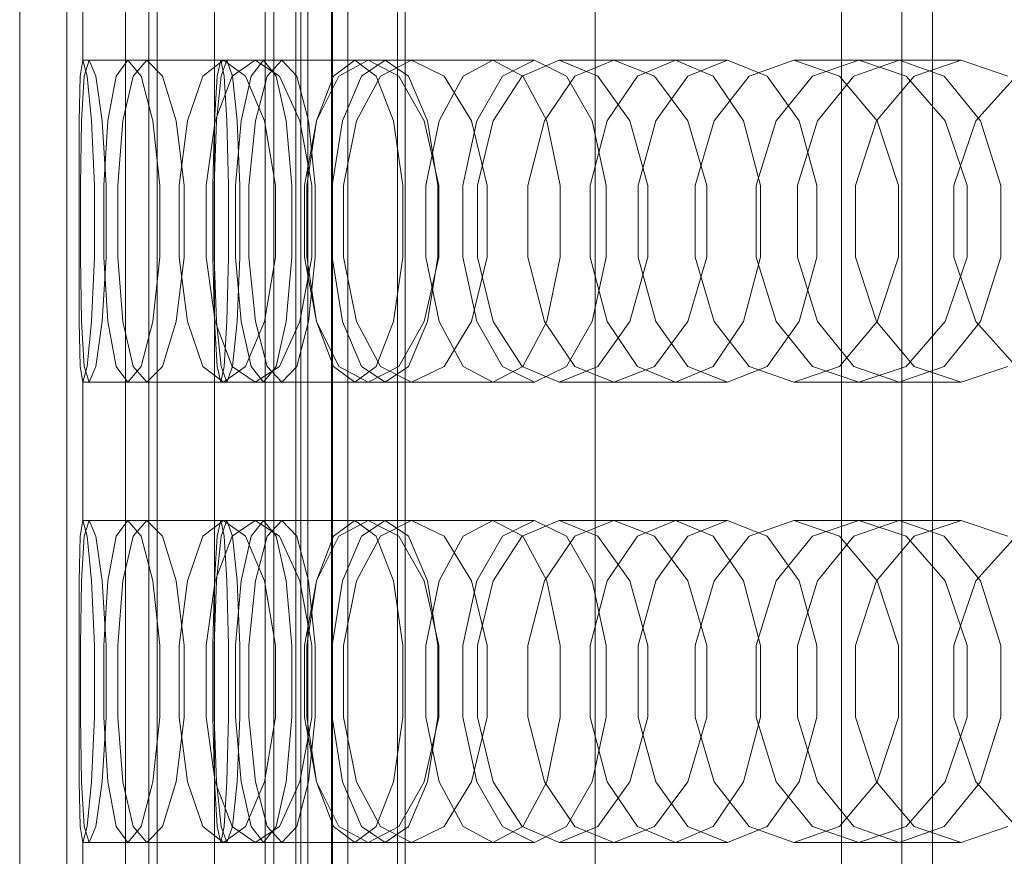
# Model space of a CAD drawing. Header units: millimetres. Extents: x -4395 to 65662, y -65530 to 6847.
# Tile 707 of 1034: x 24850 to 24978, y -18093 to -17984. Entities that reach past the tile are written whole.
import ezdxf

# ---------------------------------------------------------------- set-up
doc = ezdxf.new("R2010")
doc.units = ezdxf.units.MM
for name, color, linetype, lineweight in [('superior_briquetadora', 7, 'Continuous', 0), ('superior_C02', 7, 'Continuous', 0), ('superior_C02-briq', 7, 'Continuous', 0), ('superior_C05', 7, 'Continuous', 0)]:
    doc.layers.add(name, color=color, linetype=linetype, lineweight=lineweight)

msp = doc.modelspace()

# ---------------------------------------------------------------- linework, layer by layer
at = {"layer": 'superior_briquetadora'}
for p, q in [((24850.067, -17800), (24850.067, -18160)), ((24856.196, -17800), (24856.196, -18160)), ((24863.856, -17800), (24863.856, -18160)), ((24866.92, -17800), (24866.92, -18160)), ((24882.067, -17800), (24882.067, -18160)), ((24883.199, -17800), (24883.199, -18160)), ((24886.067, -18160), (24886.067, -17800)), ((24886.712, -17800), (24886.712, -18160)), ((24887.645, -17800), (24887.645, -18160)), ((24890.709, -18160), (24890.709, -17800)), ((24890.859, -18160), (24890.859, -17800)), ((24892.841, -18160), (24892.841, -17800)), ((24957.171, -18160), (24957.171, -17800)), ((24965.067, -17800), (24965.067, -18160)), ((24969.067, -18160), (24969.067, -17800)), ((24858.29, -17971), (24858.29, -17989)), ((24857.949, -17991.08), (24858.29, -17989)), ((24876.268, -17989), (24858.29, -17989)), ((24858.29, -17989), (24858.843, -17991.08)), ((24859.129, -17989), (24858.49, -17991.08)), ((24877.069, -17989), (24859.129, -17989)), ((24859.98, -17991.08), (24859.129, -17989)), ((24862.627, -17991.08), (24864.154, -17989)), ((24881.863, -17989), (24864.154, -17989)), ((24864.154, -17989), (24865.889, -17991.08)), ((24866.658, -17989), (24864.838, -17991.08)), ((24884.252, -17989), (24866.658, -17989)), ((24868.685, -17991.08), (24866.658, -17989)), ((24873.934, -17991.08), (24876.621, -17989)), ((24876.268, -17989), (24875.821, -17991.08)), ((24876.715, -17991.08), (24876.268, -17989)), ((24876.325, -17991.08), (24877.069, -17989)), ((24893.758, -17989), (24876.621, -17989)), ((24876.621, -17989), (24879.509, -17991.08)), ((24877.069, -17989), (24877.814, -17991.08)), ((24880.747, -17989), (24877.777, -17991.08)), ((24881.863, -17989), (24880.232, -17991.08)), ((24897.695, -17989), (24880.747, -17989)), ((24883.916, -17991.08), (24880.747, -17989)), ((24883.494, -17991.08), (24881.863, -17989)), ((24882.329, -17991.08), (24884.252, -17989)), ((24884.252, -17989), (24886.176, -17991.08)), ((24893.758, -17989), (24890.971, -17991.08)), ((24891.677, -17991.08), (24895.478, -17989)), ((24896.545, -17991.08), (24893.758, -17989)), ((24894.625, -17991.08), (24897.695, -17989)), ((24911.749, -17989), (24895.478, -17989)), ((24895.478, -17989), (24899.469, -17991.08)), ((24901.155, -17989), (24897.085, -17991.08)), ((24897.695, -17989), (24900.764, -17991.08)), ((24917.166, -17989), (24901.155, -17989)), ((24905.412, -17991.08), (24901.155, -17989)), ((24911.749, -17989), (24907.854, -17991.08)), ((24915.645, -17991.08), (24911.749, -17989)), ((24913.003, -17991.08), (24917.166, -17989)), ((24915.553, -17991.08), (24920.402, -17989)), ((24917.166, -17989), (24921.329, -17991.08)), ((24935.53, -17989), (24920.402, -17989)), ((24920.402, -17989), (24925.429, -17991.08)), ((24927.533, -17989), (24922.434, -17991.08)), ((24942.334, -17989), (24927.533, -17989)), ((24932.806, -17991.08), (24927.533, -17989)), ((24935.53, -17989), (24930.592, -17991.08)), ((24940.467, -17991.08), (24935.53, -17989)), ((24937.148, -17991.08), (24942.334, -17989)), ((24942.334, -17989), (24947.519, -17991.08)), ((24945.152, -17991.08), (24950.966, -17989)), ((24964.692, -17989), (24950.966, -17989)), ((24950.966, -17989), (24956.942, -17991.08)), ((24959.429, -17989), (24953.388, -17991.08)), ((24964.692, -17989), (24958.797, -17991.08)), ((24972.767, -17989), (24959.429, -17989)), ((24965.627, -17991.08), (24959.429, -17989)), ((24970.586, -17991.08), (24964.692, -17989)), ((24966.648, -17991.08), (24972.767, -17989)), ((24972.767, -17989), (24978.885, -17991.08)), ((24857.828, -17996.906), (24857.949, -17991.08)), ((24858.49, -17991.08), (24858.13, -17996.906)), ((24858.843, -17991.08), (24859.439, -17996.906)), ((24860.814, -17996.906), (24859.98, -17991.08)), ((24861.553, -17996.906), (24862.627, -17991.08)), ((24864.838, -17991.08), (24863.528, -17996.906)), ((24865.889, -17991.08), (24867.431, -17996.906)), ((24870.46, -17996.906), (24868.685, -17991.08)), ((24871.926, -17996.906), (24873.934, -17991.08)), ((24875.821, -17991.08), (24875.463, -17996.907)), ((24877.777, -17991.08), (24875.539, -17996.906)), ((24875.728, -17996.907), (24876.325, -17991.08)), ((24877.074, -17996.907), (24876.715, -17991.08)), ((24877.814, -17991.08), (24878.411, -17996.907)), ((24880.232, -17991.08), (24878.924, -17996.907)), ((24879.509, -17991.08), (24881.971, -17996.906)), ((24880.786, -17996.907), (24882.329, -17991.08)), ((24884.802, -17996.907), (24883.494, -17991.08)), ((24886.602, -17996.906), (24883.916, -17991.08)), ((24886.176, -17991.08), (24887.718, -17996.907)), ((24890.971, -17991.08), (24888.736, -17996.907)), ((24888.769, -17996.906), (24891.677, -17991.08)), ((24892.163, -17996.907), (24894.625, -17991.08)), ((24897.085, -17991.08), (24893.959, -17996.906)), ((24898.78, -17996.907), (24896.545, -17991.08)), ((24899.469, -17991.08), (24902.808, -17996.906)), ((24900.764, -17991.08), (24903.226, -17996.907)), ((24907.854, -17991.08), (24904.73, -17996.907)), ((24908.962, -17996.906), (24905.412, -17991.08)), ((24909.664, -17996.907), (24913.003, -17991.08)), ((24911.794, -17996.906), (24915.553, -17991.08)), ((24918.769, -17996.907), (24915.645, -17991.08)), ((24922.434, -17991.08), (24918.472, -17996.906)), ((24921.329, -17991.08), (24924.668, -17996.907)), ((24925.429, -17991.08), (24929.587, -17996.906)), ((24930.592, -17991.08), (24926.633, -17996.907)), ((24937.159, -17996.906), (24932.806, -17991.08)), ((24932.99, -17996.907), (24937.148, -17991.08)), ((24944.427, -17996.907), (24940.467, -17991.08)), ((24940.606, -17996.906), (24945.152, -17991.08)), ((24947.519, -17991.08), (24951.677, -17996.907)), ((24953.388, -17991.08), (24948.658, -17996.906)), ((24958.797, -17991.08), (24954.07, -17996.907)), ((24956.942, -17991.08), (24961.85, -17996.906)), ((24961.741, -17996.907), (24966.648, -17991.08)), ((24970.71, -17996.906), (24965.627, -17991.08)), ((24975.314, -17996.907), (24970.586, -17991.08)), ((24974.714, -17996.906), (24979.968, -17991.08)), ((24857.819, -18005.326), (24857.828, -17996.906)), ((24858.13, -17996.906), (24857.989, -18005.326)), ((24859.439, -17996.906), (24859.829, -18005.326)), ((24861.335, -18005.326), (24860.814, -17996.906)), ((24861.015, -18005.326), (24861.553, -17996.906)), ((24863.528, -17996.906), (24862.858, -18005.326)), ((24867.431, -17996.906), (24868.345, -18005.326)), ((24871.503, -18005.326), (24870.46, -17996.906)), ((24870.867, -18005.326), (24871.926, -17996.906)), ((24875.539, -17996.906), (24874.353, -18005.326)), ((24875.463, -17996.907), (24875.264, -18005.327)), ((24875.396, -18005.327), (24875.728, -17996.907)), ((24877.273, -18005.327), (24877.074, -17996.907)), ((24878.924, -17996.907), (24878.198, -18005.327)), ((24878.411, -17996.907), (24878.742, -18005.327)), ((24879.93, -18005.327), (24880.786, -17996.907)), ((24881.971, -17996.906), (24883.393, -18005.326)), ((24885.528, -18005.327), (24884.802, -17996.907)), ((24888.147, -18005.326), (24886.602, -17996.906)), ((24887.208, -18005.326), (24888.769, -17996.906)), ((24888.736, -17996.907), (24887.495, -18005.327)), ((24887.718, -17996.907), (24888.575, -18005.327)), ((24890.797, -18005.327), (24892.163, -17996.907)), ((24893.959, -17996.906), (24892.276, -18005.326)), ((24900.021, -18005.327), (24898.78, -17996.907)), ((24902.808, -17996.906), (24904.714, -18005.326)), ((24904.73, -17996.907), (24902.996, -18005.327)), ((24903.226, -17996.907), (24904.592, -18005.327)), ((24907.812, -18005.327), (24909.664, -17996.907)), ((24910.985, -18005.326), (24908.962, -17996.906)), ((24909.757, -18005.326), (24911.794, -17996.906)), ((24918.472, -17996.906), (24916.321, -18005.326)), ((24920.503, -18005.327), (24918.769, -17996.907)), ((24926.633, -17996.907), (24924.435, -18005.327)), ((24924.668, -17996.907), (24926.521, -18005.327)), ((24929.587, -17996.906), (24931.945, -18005.326)), ((24930.682, -18005.327), (24932.99, -17996.907)), ((24939.624, -18005.326), (24937.159, -17996.906)), ((24938.129, -18005.326), (24940.606, -17996.906)), ((24946.624, -18005.327), (24944.427, -17996.907)), ((24948.658, -17996.906), (24946.077, -18005.326)), ((24954.07, -17996.907), (24951.446, -18005.327)), ((24951.677, -17996.907), (24953.985, -18005.327)), ((24959.017, -18005.327), (24961.741, -17996.907)), ((24961.85, -17996.906), (24964.619, -18005.326)), ((24973.575, -18005.326), (24970.71, -17996.906)), ((24971.838, -18005.326), (24974.714, -17996.906)), ((24977.937, -18005.327), (24975.314, -17996.907)), ((24857.819, -18014.674), (24857.819, -18005.326)), ((24857.989, -18005.326), (24857.989, -18014.674)), ((24859.829, -18005.326), (24859.829, -18014.674)), ((24861.015, -18014.674), (24861.015, -18005.326)), ((24861.335, -18014.674), (24861.335, -18005.326)), ((24862.858, -18005.326), (24862.858, -18014.674)), ((24868.345, -18005.326), (24868.345, -18014.674)), ((24870.867, -18014.674), (24870.867, -18005.326)), ((24871.503, -18014.674), (24871.503, -18005.326)), ((24874.353, -18005.326), (24874.353, -18014.674)), ((24875.264, -18005.327), (24875.264, -18014.673)), ((24875.396, -18014.673), (24875.396, -18005.327)), ((24877.273, -18014.673), (24877.273, -18005.327)), ((24878.198, -18005.327), (24878.198, -18014.673)), ((24878.742, -18005.327), (24878.742, -18014.673)), ((24879.93, -18014.673), (24879.93, -18005.327)), ((24883.393, -18005.326), (24883.393, -18014.674)), ((24885.528, -18014.673), (24885.528, -18005.327)), ((24887.208, -18014.674), (24887.208, -18005.326)), ((24887.495, -18005.327), (24887.495, -18014.673)), ((24888.147, -18014.674), (24888.147, -18005.326)), ((24888.575, -18005.327), (24888.575, -18014.673)), ((24890.797, -18014.673), (24890.797, -18005.327)), ((24892.276, -18005.326), (24892.276, -18014.674)), ((24900.021, -18014.673), (24900.021, -18005.327)), ((24902.996, -18005.327), (24902.996, -18014.673)), ((24904.592, -18005.327), (24904.592, -18014.673)), ((24904.714, -18005.326), (24904.715, -18014.674)), ((24907.812, -18014.673), (24907.812, -18005.327)), ((24909.757, -18014.674), (24909.757, -18005.326)), ((24910.985, -18014.674), (24910.985, -18005.326)), ((24916.321, -18005.326), (24916.321, -18014.674)), ((24920.503, -18014.673), (24920.503, -18005.327)), ((24924.435, -18005.327), (24924.435, -18014.673)), ((24926.521, -18005.327), (24926.521, -18014.673)), ((24930.682, -18014.673), (24930.682, -18005.327)), ((24931.945, -18005.326), (24931.945, -18014.674)), ((24938.129, -18014.674), (24938.129, -18005.326)), ((24939.624, -18014.674), (24939.624, -18005.326)), ((24946.077, -18005.326), (24946.076, -18014.674)), ((24946.624, -18014.673), (24946.624, -18005.327)), ((24951.446, -18005.327), (24951.446, -18014.673)), ((24953.985, -18005.327), (24953.985, -18014.673)), ((24959.017, -18014.673), (24959.017, -18005.327)), ((24964.619, -18005.326), (24964.619, -18014.674)), ((24971.838, -18014.674), (24971.838, -18005.326)), ((24973.575, -18014.674), (24973.575, -18005.326)), ((24977.937, -18014.673), (24977.937, -18005.327)), ((24857.828, -18023.094), (24857.819, -18014.674)), ((24857.989, -18014.674), (24858.13, -18023.094)), ((24859.829, -18014.674), (24859.439, -18023.094)), ((24860.814, -18023.094), (24861.335, -18014.674)), ((24861.553, -18023.094), (24861.015, -18014.674)), ((24862.858, -18014.674), (24863.528, -18023.094)), ((24868.345, -18014.674), (24867.431, -18023.094)), ((24870.46, -18023.094), (24871.503, -18014.674)), ((24871.926, -18023.094), (24870.867, -18014.674)), ((24874.353, -18014.674), (24875.539, -18023.094)), ((24875.264, -18014.673), (24875.463, -18023.093)), ((24875.728, -18023.093), (24875.396, -18014.673)), ((24877.074, -18023.093), (24877.273, -18014.673)), ((24878.198, -18014.673), (24878.924, -18023.093)), ((24878.742, -18014.673), (24878.411, -18023.093)), ((24880.786, -18023.093), (24879.93, -18014.673)), ((24883.393, -18014.674), (24881.971, -18023.094)), ((24884.802, -18023.093), (24885.528, -18014.673)), ((24886.602, -18023.094), (24888.147, -18014.674)), ((24888.769, -18023.094), (24887.208, -18014.674)), ((24887.495, -18014.673), (24888.736, -18023.093)), ((24888.575, -18014.673), (24887.718, -18023.093)), ((24892.163, -18023.093), (24890.797, -18014.673)), ((24892.276, -18014.674), (24893.959, -18023.094)), ((24898.78, -18023.093), (24900.021, -18014.673)), ((24904.715, -18014.674), (24902.808, -18023.094)), ((24902.996, -18014.673), (24904.73, -18023.093)), ((24904.592, -18014.673), (24903.226, -18023.093)), ((24909.664, -18023.093), (24907.812, -18014.673)), ((24908.962, -18023.094), (24910.985, -18014.674)), ((24911.794, -18023.094), (24909.757, -18014.674)), ((24916.321, -18014.674), (24918.472, -18023.094)), ((24918.769, -18023.093), (24920.503, -18014.673)), ((24924.435, -18014.673), (24926.633, -18023.093)), ((24926.521, -18014.673), (24924.668, -18023.093)), ((24931.945, -18014.674), (24929.587, -18023.094)), ((24932.99, -18023.093), (24930.682, -18014.673)), ((24937.159, -18023.094), (24939.624, -18014.674)), ((24940.606, -18023.094), (24938.129, -18014.674)), ((24944.427, -18023.093), (24946.624, -18014.673)), ((24946.076, -18014.674), (24948.658, -18023.094)), ((24951.446, -18014.673), (24954.07, -18023.093)), ((24953.985, -18014.673), (24951.677, -18023.093)), ((24961.741, -18023.093), (24959.017, -18014.673)), ((24964.619, -18014.674), (24961.85, -18023.094)), ((24970.71, -18023.094), (24973.575, -18014.674)), ((24974.714, -18023.094), (24971.838, -18014.674)), ((24975.314, -18023.093), (24977.937, -18014.673)), ((24857.949, -18028.92), (24857.828, -18023.094)), ((24858.13, -18023.094), (24858.49, -18028.92)), ((24859.439, -18023.094), (24858.843, -18028.92)), ((24859.98, -18028.92), (24860.814, -18023.094)), ((24862.627, -18028.92), (24861.553, -18023.094)), ((24863.528, -18023.094), (24864.838, -18028.92)), ((24867.431, -18023.094), (24865.889, -18028.92)), ((24868.685, -18028.92), (24870.46, -18023.094)), ((24873.934, -18028.92), (24871.926, -18023.094)), ((24875.463, -18023.093), (24875.821, -18028.92)), ((24875.539, -18023.094), (24877.777, -18028.92)), ((24876.325, -18028.92), (24875.728, -18023.093)), ((24876.715, -18028.92), (24877.074, -18023.093)), ((24878.411, -18023.093), (24877.814, -18028.92)), ((24878.924, -18023.093), (24880.232, -18028.92)), ((24881.971, -18023.094), (24879.509, -18028.92)), ((24882.329, -18028.92), (24880.786, -18023.093)), ((24883.494, -18028.92), (24884.802, -18023.093)), ((24883.916, -18028.92), (24886.602, -18023.094)), ((24887.718, -18023.093), (24886.176, -18028.92)), ((24888.736, -18023.093), (24890.971, -18028.92)), ((24891.677, -18028.92), (24888.769, -18023.094)), ((24894.625, -18028.92), (24892.163, -18023.093)), ((24893.959, -18023.094), (24897.086, -18028.92)), ((24896.545, -18028.92), (24898.78, -18023.093)), ((24902.808, -18023.094), (24899.469, -18028.92)), ((24903.226, -18023.093), (24900.764, -18028.92)), ((24904.73, -18023.093), (24907.854, -18028.92)), ((24905.412, -18028.92), (24908.962, -18023.094)), ((24913.003, -18028.92), (24909.664, -18023.093)), ((24915.553, -18028.92), (24911.794, -18023.094)), ((24915.645, -18028.92), (24918.769, -18023.093)), ((24918.472, -18023.094), (24922.434, -18028.92)), ((24924.668, -18023.093), (24921.329, -18028.92)), ((24929.587, -18023.094), (24925.428, -18028.92)), ((24926.633, -18023.093), (24930.592, -18028.92)), ((24932.806, -18028.92), (24937.159, -18023.094)), ((24937.148, -18028.92), (24932.99, -18023.093)), ((24940.467, -18028.92), (24944.427, -18023.093)), ((24945.152, -18028.92), (24940.606, -18023.094)), ((24951.677, -18023.093), (24947.519, -18028.92)), ((24948.658, -18023.094), (24953.388, -18028.92)), ((24954.07, -18023.093), (24958.797, -18028.92)), ((24961.85, -18023.094), (24956.942, -18028.92)), ((24966.648, -18028.92), (24961.741, -18023.093)), ((24965.627, -18028.92), (24970.71, -18023.094)), ((24970.586, -18028.92), (24975.314, -18023.093)), ((24979.968, -18028.92), (24974.714, -18023.094)), ((24858.29, -18031), (24857.949, -18028.92)), ((24858.843, -18028.92), (24858.29, -18031)), ((24858.49, -18028.92), (24859.129, -18031)), ((24859.129, -18031), (24859.98, -18028.92)), ((24864.154, -18031), (24862.627, -18028.92)), ((24865.889, -18028.92), (24864.154, -18031)), ((24864.838, -18028.92), (24866.658, -18031)), ((24866.658, -18031), (24868.685, -18028.92)), ((24876.621, -18031), (24873.934, -18028.92)), ((24875.821, -18028.92), (24876.268, -18031)), ((24876.268, -18031), (24876.715, -18028.92)), ((24877.069, -18031), (24876.325, -18028.92)), ((24879.509, -18028.92), (24876.621, -18031)), ((24877.814, -18028.92), (24877.069, -18031)), ((24877.777, -18028.92), (24880.747, -18031)), ((24880.232, -18028.92), (24881.863, -18031)), ((24880.747, -18031), (24883.916, -18028.92)), ((24881.863, -18031), (24883.494, -18028.92)), ((24884.252, -18031), (24882.329, -18028.92)), ((24886.176, -18028.92), (24884.252, -18031)), ((24890.971, -18028.92), (24893.758, -18031)), ((24895.478, -18031), (24891.677, -18028.92)), ((24893.758, -18031), (24896.545, -18028.92)), ((24897.695, -18031), (24894.625, -18028.92)), ((24899.469, -18028.92), (24895.478, -18031)), ((24897.086, -18028.92), (24901.155, -18031)), ((24900.764, -18028.92), (24897.695, -18031)), ((24901.155, -18031), (24905.412, -18028.92)), ((24907.854, -18028.92), (24911.749, -18031)), ((24911.749, -18031), (24915.645, -18028.92)), ((24917.166, -18031), (24913.003, -18028.92)), ((24920.402, -18031), (24915.553, -18028.92)), ((24921.329, -18028.92), (24917.166, -18031)), ((24925.428, -18028.92), (24920.402, -18031)), ((24922.434, -18028.92), (24927.533, -18031)), ((24927.533, -18031), (24932.806, -18028.92)), ((24930.592, -18028.92), (24935.53, -18031)), ((24935.53, -18031), (24940.467, -18028.92)), ((24942.334, -18031), (24937.148, -18028.92)), ((24947.519, -18028.92), (24942.334, -18031)), ((24950.966, -18031), (24945.152, -18028.92)), ((24956.942, -18028.92), (24950.966, -18031)), ((24953.388, -18028.92), (24959.429, -18031)), ((24958.797, -18028.92), (24964.692, -18031)), ((24959.429, -18031), (24965.627, -18028.92)), ((24964.692, -18031), (24970.586, -18028.92)), ((24972.767, -18031), (24966.648, -18028.92)), ((24978.885, -18028.92), (24972.767, -18031)), ((24876.268, -18031), (24858.29, -18031)), ((24858.29, -18031), (24858.29, -18049)), ((24877.069, -18031), (24859.129, -18031)), ((24881.863, -18031), (24864.154, -18031)), ((24884.252, -18031), (24866.658, -18031)), ((24893.758, -18031), (24876.621, -18031)), ((24897.695, -18031), (24880.747, -18031)), ((24911.749, -18031), (24895.478, -18031)), ((24917.166, -18031), (24901.155, -18031)), ((24935.53, -18031), (24920.402, -18031)), ((24942.334, -18031), (24927.533, -18031)), ((24964.692, -18031), (24950.966, -18031)), ((24972.767, -18031), (24959.429, -18031)), ((24857.949, -18051.08), (24858.29, -18049)), ((24876.268, -18049), (24858.29, -18049)), ((24858.29, -18049), (24858.843, -18051.08)), ((24859.129, -18049), (24858.49, -18051.08)), ((24877.069, -18049), (24859.129, -18049)), ((24859.98, -18051.08), (24859.129, -18049)), ((24862.627, -18051.08), (24864.154, -18049)), ((24881.863, -18049), (24864.154, -18049)), ((24864.154, -18049), (24865.889, -18051.08)), ((24866.658, -18049), (24864.838, -18051.08)), ((24884.252, -18049), (24866.658, -18049)), ((24868.685, -18051.08), (24866.658, -18049)), ((24873.934, -18051.08), (24876.621, -18049)), ((24876.268, -18049), (24875.821, -18051.08)), ((24876.715, -18051.08), (24876.268, -18049)), ((24876.325, -18051.08), (24877.069, -18049)), ((24893.758, -18049), (24876.621, -18049)), ((24876.621, -18049), (24879.509, -18051.08)), ((24877.069, -18049), (24877.814, -18051.08)), ((24880.747, -18049), (24877.777, -18051.08)), ((24881.863, -18049), (24880.232, -18051.08)), ((24897.695, -18049), (24880.747, -18049)), ((24883.916, -18051.08), (24880.747, -18049)), ((24883.494, -18051.08), (24881.863, -18049)), ((24882.329, -18051.08), (24884.252, -18049)), ((24884.252, -18049), (24886.176, -18051.08)), ((24893.758, -18049), (24890.971, -18051.08)), ((24891.677, -18051.08), (24895.478, -18049)), ((24896.545, -18051.08), (24893.758, -18049)), ((24894.625, -18051.08), (24897.695, -18049)), ((24911.749, -18049), (24895.478, -18049)), ((24895.478, -18049), (24899.469, -18051.08)), ((24901.155, -18049), (24897.085, -18051.08)), ((24897.695, -18049), (24900.764, -18051.08)), ((24917.166, -18049), (24901.155, -18049)), ((24905.412, -18051.08), (24901.155, -18049)), ((24911.749, -18049), (24907.854, -18051.08)), ((24915.645, -18051.08), (24911.749, -18049)), ((24913.003, -18051.08), (24917.166, -18049)), ((24915.553, -18051.08), (24920.402, -18049)), ((24917.166, -18049), (24921.329, -18051.08)), ((24935.53, -18049), (24920.402, -18049)), ((24920.402, -18049), (24925.429, -18051.08)), ((24927.533, -18049), (24922.434, -18051.08)), ((24942.334, -18049), (24927.533, -18049)), ((24932.806, -18051.08), (24927.533, -18049)), ((24935.53, -18049), (24930.592, -18051.08)), ((24940.467, -18051.08), (24935.53, -18049)), ((24937.148, -18051.08), (24942.334, -18049)), ((24942.334, -18049), (24947.519, -18051.08)), ((24945.152, -18051.08), (24950.966, -18049)), ((24964.692, -18049), (24950.966, -18049)), ((24950.966, -18049), (24956.942, -18051.08)), ((24959.429, -18049), (24953.388, -18051.08)), ((24964.692, -18049), (24958.797, -18051.08)), ((24972.767, -18049), (24959.429, -18049)), ((24965.627, -18051.08), (24959.429, -18049)), ((24970.586, -18051.08), (24964.692, -18049)), ((24966.648, -18051.08), (24972.767, -18049)), ((24972.767, -18049), (24978.885, -18051.08)), ((24857.828, -18056.906), (24857.949, -18051.08)), ((24858.49, -18051.08), (24858.13, -18056.906)), ((24858.843, -18051.08), (24859.439, -18056.906)), ((24860.814, -18056.906), (24859.98, -18051.08)), ((24861.553, -18056.906), (24862.627, -18051.08)), ((24864.838, -18051.08), (24863.528, -18056.906)), ((24865.889, -18051.08), (24867.431, -18056.906)), ((24870.46, -18056.906), (24868.685, -18051.08)), ((24871.926, -18056.906), (24873.934, -18051.08)), ((24875.821, -18051.08), (24875.463, -18056.907)), ((24877.777, -18051.08), (24875.539, -18056.906)), ((24875.728, -18056.907), (24876.325, -18051.08)), ((24877.074, -18056.907), (24876.715, -18051.08)), ((24877.814, -18051.08), (24878.411, -18056.907)), ((24880.232, -18051.08), (24878.924, -18056.907)), ((24879.509, -18051.08), (24881.971, -18056.906)), ((24880.786, -18056.907), (24882.329, -18051.08)), ((24884.802, -18056.907), (24883.494, -18051.08)), ((24886.602, -18056.906), (24883.916, -18051.08)), ((24886.176, -18051.08), (24887.718, -18056.907)), ((24890.971, -18051.08), (24888.736, -18056.907)), ((24888.769, -18056.906), (24891.677, -18051.08)), ((24892.163, -18056.907), (24894.625, -18051.08)), ((24897.085, -18051.08), (24893.959, -18056.906)), ((24898.78, -18056.907), (24896.545, -18051.08)), ((24899.469, -18051.08), (24902.808, -18056.906)), ((24900.764, -18051.08), (24903.226, -18056.907)), ((24907.854, -18051.08), (24904.73, -18056.907)), ((24908.962, -18056.906), (24905.412, -18051.08)), ((24909.664, -18056.907), (24913.003, -18051.08)), ((24911.794, -18056.906), (24915.553, -18051.08)), ((24918.769, -18056.907), (24915.645, -18051.08)), ((24922.434, -18051.08), (24918.472, -18056.906)), ((24921.329, -18051.08), (24924.668, -18056.907)), ((24925.429, -18051.08), (24929.587, -18056.906)), ((24930.592, -18051.08), (24926.633, -18056.907)), ((24937.159, -18056.906), (24932.806, -18051.08)), ((24932.99, -18056.907), (24937.148, -18051.08)), ((24944.427, -18056.907), (24940.467, -18051.08)), ((24940.606, -18056.906), (24945.152, -18051.08)), ((24947.519, -18051.08), (24951.677, -18056.907)), ((24953.388, -18051.08), (24948.658, -18056.906)), ((24958.797, -18051.08), (24954.07, -18056.907)), ((24956.942, -18051.08), (24961.85, -18056.906)), ((24961.741, -18056.907), (24966.648, -18051.08)), ((24970.71, -18056.906), (24965.627, -18051.08)), ((24975.314, -18056.907), (24970.586, -18051.08)), ((24974.714, -18056.906), (24979.968, -18051.08)), ((24857.819, -18065.326), (24857.828, -18056.906)), ((24858.13, -18056.906), (24857.989, -18065.326)), ((24859.439, -18056.906), (24859.829, -18065.326)), ((24861.335, -18065.326), (24860.814, -18056.906)), ((24861.015, -18065.326), (24861.553, -18056.906)), ((24863.528, -18056.906), (24862.858, -18065.326)), ((24867.431, -18056.906), (24868.345, -18065.326)), ((24871.503, -18065.326), (24870.46, -18056.906)), ((24870.867, -18065.326), (24871.926, -18056.906)), ((24875.539, -18056.906), (24874.353, -18065.326)), ((24875.463, -18056.907), (24875.264, -18065.327)), ((24875.396, -18065.327), (24875.728, -18056.907)), ((24877.273, -18065.327), (24877.074, -18056.907)), ((24878.924, -18056.907), (24878.198, -18065.327)), ((24878.411, -18056.907), (24878.742, -18065.327)), ((24879.93, -18065.327), (24880.786, -18056.907)), ((24881.971, -18056.906), (24883.393, -18065.326)), ((24885.528, -18065.327), (24884.802, -18056.907)), ((24888.147, -18065.326), (24886.602, -18056.906)), ((24887.208, -18065.326), (24888.769, -18056.906)), ((24888.736, -18056.907), (24887.495, -18065.327)), ((24887.718, -18056.907), (24888.575, -18065.327)), ((24890.797, -18065.327), (24892.163, -18056.907)), ((24893.959, -18056.906), (24892.276, -18065.326)), ((24900.021, -18065.327), (24898.78, -18056.907)), ((24902.808, -18056.906), (24904.714, -18065.326)), ((24904.73, -18056.907), (24902.996, -18065.327)), ((24903.226, -18056.907), (24904.592, -18065.327)), ((24907.812, -18065.327), (24909.664, -18056.907)), ((24910.985, -18065.326), (24908.962, -18056.906)), ((24909.757, -18065.326), (24911.794, -18056.906)), ((24918.472, -18056.906), (24916.321, -18065.326)), ((24920.503, -18065.327), (24918.769, -18056.907)), ((24926.633, -18056.907), (24924.435, -18065.327)), ((24924.668, -18056.907), (24926.521, -18065.327)), ((24929.587, -18056.906), (24931.945, -18065.326)), ((24930.682, -18065.327), (24932.99, -18056.907)), ((24939.624, -18065.326), (24937.159, -18056.906)), ((24938.129, -18065.326), (24940.606, -18056.906)), ((24946.624, -18065.327), (24944.427, -18056.907)), ((24948.658, -18056.906), (24946.077, -18065.326)), ((24954.07, -18056.907), (24951.446, -18065.327)), ((24951.677, -18056.907), (24953.985, -18065.327)), ((24959.017, -18065.327), (24961.741, -18056.907)), ((24961.85, -18056.906), (24964.619, -18065.326)), ((24973.575, -18065.326), (24970.71, -18056.906)), ((24971.838, -18065.326), (24974.714, -18056.906)), ((24977.937, -18065.327), (24975.314, -18056.907)), ((24857.819, -18074.674), (24857.819, -18065.326)), ((24857.989, -18065.326), (24857.989, -18074.674)), ((24859.829, -18065.326), (24859.829, -18074.674)), ((24861.015, -18074.674), (24861.015, -18065.326)), ((24861.335, -18074.674), (24861.335, -18065.326)), ((24862.858, -18065.326), (24862.858, -18074.674)), ((24868.345, -18065.326), (24868.345, -18074.674)), ((24870.867, -18074.674), (24870.867, -18065.326)), ((24871.503, -18074.674), (24871.503, -18065.326)), ((24874.353, -18065.326), (24874.353, -18074.674)), ((24875.264, -18065.327), (24875.264, -18074.673)), ((24875.396, -18074.673), (24875.396, -18065.327)), ((24877.273, -18074.673), (24877.273, -18065.327)), ((24878.198, -18065.327), (24878.198, -18074.673)), ((24878.742, -18065.327), (24878.742, -18074.673)), ((24879.93, -18074.673), (24879.93, -18065.327)), ((24883.393, -18065.326), (24883.393, -18074.674)), ((24885.528, -18074.673), (24885.528, -18065.327)), ((24887.208, -18074.674), (24887.208, -18065.326)), ((24887.495, -18065.327), (24887.495, -18074.673)), ((24888.147, -18074.674), (24888.147, -18065.326)), ((24888.575, -18065.327), (24888.575, -18074.673)), ((24890.797, -18074.673), (24890.797, -18065.327)), ((24892.276, -18065.326), (24892.276, -18074.674)), ((24900.021, -18074.673), (24900.021, -18065.327)), ((24902.996, -18065.327), (24902.996, -18074.673)), ((24904.592, -18065.327), (24904.592, -18074.673)), ((24904.714, -18065.326), (24904.715, -18074.674)), ((24907.812, -18074.673), (24907.812, -18065.327)), ((24909.757, -18074.674), (24909.757, -18065.326)), ((24910.985, -18074.674), (24910.985, -18065.326)), ((24916.321, -18065.326), (24916.321, -18074.674)), ((24920.503, -18074.673), (24920.503, -18065.327)), ((24924.435, -18065.327), (24924.435, -18074.673)), ((24926.521, -18065.327), (24926.521, -18074.673)), ((24930.682, -18074.673), (24930.682, -18065.327)), ((24931.945, -18065.326), (24931.945, -18074.674)), ((24938.129, -18074.674), (24938.129, -18065.326)), ((24939.624, -18074.674), (24939.624, -18065.326)), ((24946.077, -18065.326), (24946.076, -18074.674)), ((24946.624, -18074.673), (24946.624, -18065.327)), ((24951.446, -18065.327), (24951.446, -18074.673)), ((24953.985, -18065.327), (24953.985, -18074.673)), ((24959.017, -18074.673), (24959.017, -18065.327)), ((24964.619, -18065.326), (24964.619, -18074.674)), ((24971.838, -18074.674), (24971.838, -18065.326)), ((24973.575, -18074.674), (24973.575, -18065.326)), ((24977.937, -18074.673), (24977.937, -18065.327)), ((24857.828, -18083.094), (24857.819, -18074.674)), ((24857.989, -18074.674), (24858.13, -18083.094)), ((24859.829, -18074.674), (24859.439, -18083.094)), ((24860.814, -18083.094), (24861.335, -18074.674)), ((24861.553, -18083.094), (24861.015, -18074.674)), ((24862.858, -18074.674), (24863.528, -18083.094)), ((24868.345, -18074.674), (24867.431, -18083.094)), ((24870.46, -18083.094), (24871.503, -18074.674)), ((24871.926, -18083.094), (24870.867, -18074.674)), ((24874.353, -18074.674), (24875.539, -18083.094)), ((24875.264, -18074.673), (24875.463, -18083.093)), ((24875.728, -18083.093), (24875.396, -18074.673)), ((24877.074, -18083.093), (24877.273, -18074.673)), ((24878.198, -18074.673), (24878.924, -18083.093)), ((24878.742, -18074.673), (24878.411, -18083.093)), ((24880.786, -18083.093), (24879.93, -18074.673)), ((24883.393, -18074.674), (24881.971, -18083.094)), ((24884.802, -18083.093), (24885.528, -18074.673)), ((24886.602, -18083.094), (24888.147, -18074.674)), ((24888.769, -18083.094), (24887.208, -18074.674)), ((24887.495, -18074.673), (24888.736, -18083.093)), ((24888.575, -18074.673), (24887.718, -18083.093)), ((24892.163, -18083.093), (24890.797, -18074.673)), ((24892.276, -18074.674), (24893.959, -18083.094)), ((24898.78, -18083.093), (24900.021, -18074.673)), ((24904.715, -18074.674), (24902.808, -18083.094)), ((24902.996, -18074.673), (24904.73, -18083.093)), ((24904.592, -18074.673), (24903.226, -18083.093)), ((24909.664, -18083.093), (24907.812, -18074.673)), ((24908.962, -18083.094), (24910.985, -18074.674)), ((24911.794, -18083.094), (24909.757, -18074.674)), ((24916.321, -18074.674), (24918.472, -18083.094)), ((24918.769, -18083.093), (24920.503, -18074.673)), ((24924.435, -18074.673), (24926.633, -18083.093)), ((24926.521, -18074.673), (24924.668, -18083.093)), ((24931.945, -18074.674), (24929.587, -18083.094)), ((24932.99, -18083.093), (24930.682, -18074.673)), ((24937.159, -18083.094), (24939.624, -18074.674)), ((24940.606, -18083.094), (24938.129, -18074.674)), ((24944.427, -18083.093), (24946.624, -18074.673)), ((24946.076, -18074.674), (24948.658, -18083.094)), ((24951.446, -18074.673), (24954.07, -18083.093)), ((24953.985, -18074.673), (24951.677, -18083.093)), ((24961.741, -18083.093), (24959.017, -18074.673)), ((24964.619, -18074.674), (24961.85, -18083.094)), ((24970.71, -18083.094), (24973.575, -18074.674)), ((24974.714, -18083.094), (24971.838, -18074.674)), ((24975.314, -18083.093), (24977.937, -18074.673)), ((24857.949, -18088.92), (24857.828, -18083.094)), ((24858.13, -18083.094), (24858.49, -18088.92)), ((24859.439, -18083.094), (24858.843, -18088.92)), ((24859.98, -18088.92), (24860.814, -18083.094)), ((24862.627, -18088.92), (24861.553, -18083.094)), ((24863.528, -18083.094), (24864.838, -18088.92)), ((24867.431, -18083.094), (24865.889, -18088.92)), ((24868.685, -18088.92), (24870.46, -18083.094)), ((24873.934, -18088.92), (24871.926, -18083.094)), ((24875.463, -18083.093), (24875.821, -18088.92)), ((24875.539, -18083.094), (24877.777, -18088.92)), ((24876.325, -18088.92), (24875.728, -18083.093)), ((24876.715, -18088.92), (24877.074, -18083.093)), ((24878.411, -18083.093), (24877.814, -18088.92)), ((24878.924, -18083.093), (24880.232, -18088.92)), ((24881.971, -18083.094), (24879.509, -18088.92)), ((24882.329, -18088.92), (24880.786, -18083.093)), ((24883.494, -18088.92), (24884.802, -18083.093)), ((24883.916, -18088.92), (24886.602, -18083.094)), ((24887.718, -18083.093), (24886.176, -18088.92)), ((24888.736, -18083.093), (24890.971, -18088.92)), ((24891.677, -18088.92), (24888.769, -18083.094)), ((24894.625, -18088.92), (24892.163, -18083.093)), ((24893.959, -18083.094), (24897.086, -18088.92)), ((24896.545, -18088.92), (24898.78, -18083.093)), ((24902.808, -18083.094), (24899.469, -18088.92)), ((24903.226, -18083.093), (24900.764, -18088.92)), ((24904.73, -18083.093), (24907.854, -18088.92)), ((24905.412, -18088.92), (24908.962, -18083.094)), ((24913.003, -18088.92), (24909.664, -18083.093)), ((24915.553, -18088.92), (24911.794, -18083.094)), ((24915.645, -18088.92), (24918.769, -18083.093)), ((24918.472, -18083.094), (24922.434, -18088.92)), ((24924.668, -18083.093), (24921.329, -18088.92)), ((24929.587, -18083.094), (24925.428, -18088.92)), ((24926.633, -18083.093), (24930.592, -18088.92)), ((24932.806, -18088.92), (24937.159, -18083.094)), ((24937.148, -18088.92), (24932.99, -18083.093)), ((24940.467, -18088.92), (24944.427, -18083.093)), ((24945.152, -18088.92), (24940.606, -18083.094)), ((24951.677, -18083.093), (24947.519, -18088.92)), ((24948.658, -18083.094), (24953.388, -18088.92)), ((24954.07, -18083.093), (24958.797, -18088.92)), ((24961.85, -18083.094), (24956.942, -18088.92)), ((24966.648, -18088.92), (24961.741, -18083.093)), ((24965.627, -18088.92), (24970.71, -18083.094)), ((24970.586, -18088.92), (24975.314, -18083.093)), ((24979.968, -18088.92), (24974.714, -18083.094)), ((24858.29, -18091), (24857.949, -18088.92)), ((24858.843, -18088.92), (24858.29, -18091)), ((24858.49, -18088.92), (24859.129, -18091)), ((24859.129, -18091), (24859.98, -18088.92)), ((24864.154, -18091), (24862.627, -18088.92)), ((24865.889, -18088.92), (24864.154, -18091)), ((24864.838, -18088.92), (24866.658, -18091)), ((24866.658, -18091), (24868.685, -18088.92)), ((24876.621, -18091), (24873.934, -18088.92)), ((24875.821, -18088.92), (24876.268, -18091)), ((24876.268, -18091), (24876.715, -18088.92)), ((24877.069, -18091), (24876.325, -18088.92)), ((24879.509, -18088.92), (24876.621, -18091)), ((24877.814, -18088.92), (24877.069, -18091)), ((24877.777, -18088.92), (24880.747, -18091)), ((24880.232, -18088.92), (24881.863, -18091)), ((24880.747, -18091), (24883.916, -18088.92)), ((24881.863, -18091), (24883.494, -18088.92)), ((24884.252, -18091), (24882.329, -18088.92)), ((24886.176, -18088.92), (24884.252, -18091)), ((24890.971, -18088.92), (24893.758, -18091)), ((24895.478, -18091), (24891.677, -18088.92)), ((24893.758, -18091), (24896.545, -18088.92)), ((24897.695, -18091), (24894.625, -18088.92)), ((24899.469, -18088.92), (24895.478, -18091)), ((24897.086, -18088.92), (24901.155, -18091)), ((24900.764, -18088.92), (24897.695, -18091)), ((24901.155, -18091), (24905.412, -18088.92)), ((24907.854, -18088.92), (24911.749, -18091)), ((24911.749, -18091), (24915.645, -18088.92)), ((24917.166, -18091), (24913.003, -18088.92)), ((24920.402, -18091), (24915.553, -18088.92)), ((24921.329, -18088.92), (24917.166, -18091)), ((24925.428, -18088.92), (24920.402, -18091)), ((24922.434, -18088.92), (24927.533, -18091)), ((24927.533, -18091), (24932.806, -18088.92)), ((24930.592, -18088.92), (24935.53, -18091)), ((24935.53, -18091), (24940.467, -18088.92)), ((24942.334, -18091), (24937.148, -18088.92)), ((24947.519, -18088.92), (24942.334, -18091)), ((24950.966, -18091), (24945.152, -18088.92)), ((24956.942, -18088.92), (24950.966, -18091)), ((24953.388, -18088.92), (24959.429, -18091)), ((24958.797, -18088.92), (24964.692, -18091)), ((24959.429, -18091), (24965.627, -18088.92)), ((24964.692, -18091), (24970.586, -18088.92)), ((24972.767, -18091), (24966.648, -18088.92)), ((24978.885, -18088.92), (24972.767, -18091)), ((24876.268, -18091), (24858.29, -18091)), ((24858.29, -18091), (24858.29, -18109)), ((24877.069, -18091), (24859.129, -18091)), ((24881.863, -18091), (24864.154, -18091)), ((24884.252, -18091), (24866.658, -18091)), ((24893.758, -18091), (24876.621, -18091)), ((24897.695, -18091), (24880.747, -18091)), ((24911.749, -18091), (24895.478, -18091)), ((24917.166, -18091), (24901.155, -18091)), ((24935.53, -18091), (24920.402, -18091)), ((24942.334, -18091), (24927.533, -18091)), ((24964.692, -18091), (24950.966, -18091)), ((24972.767, -18091), (24959.429, -18091))]:
    msp.add_line(p, q, dxfattribs=at)
at = {"layer": 'superior_C02'}
for p, q in [((24868.001, -18300), (24868.001, -17700)), ((24875.452, -17700), (24875.452, -18300))]:
    msp.add_line(p, q, dxfattribs=at)
at = {"layer": 'superior_C02-briq'}
msp.add_line((24925.067, -18275), (24925.067, -17725), dxfattribs=at)
at = {"layer": 'superior_C05'}
for p, q in [((24899.317, -18205), (24899.317, -17755)), ((24900.317, -18205), (24900.317, -17755))]:
    msp.add_line(p, q, dxfattribs=at)

doc.saveas('drawing.dxf')
